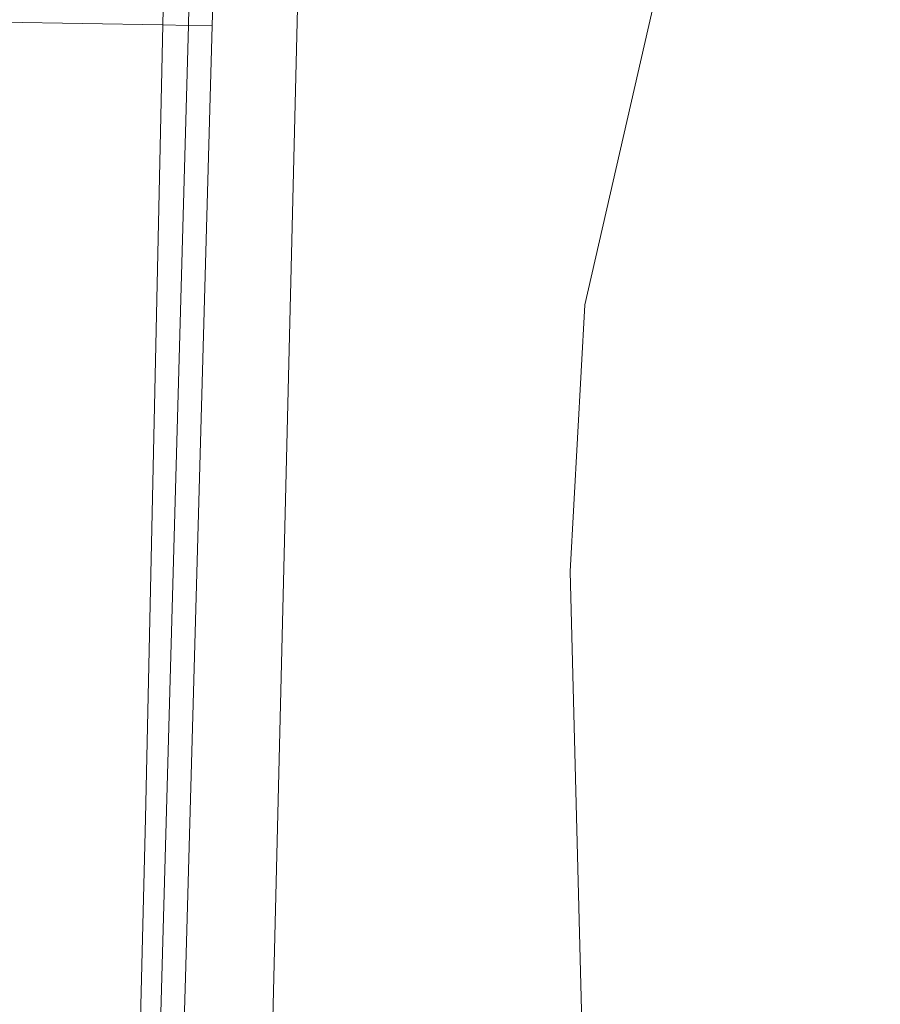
# Model space of a CAD drawing. Header units: metres. Extents: x 250001 to 257773, y 598992 to 609118.
# Tile 456 of 656: x 253868 to 253984, y 603579 to 603712. Entities that reach past the tile are written whole.
import ezdxf
from ezdxf.lldxf.tags import DXFTag

# ---------------------------------------------------------------- set-up
doc = ezdxf.new("R2010")
doc.units = ezdxf.units.M
for name, color, linetype, lineweight in [('B-WE-KG-GRENS_PERCEEL-G', 150, 'KG-PERCEEL', 18), ('B-WE-OG-WATER-GV', 252, 'Continuous', 18), ('B-WE-VH-VERHARDING_GESLOTEN-GV', 252, 'Continuous', 18), ('B-WE-VH-VERHARDING_HALFVERHARDING-GV', 252, 'Continuous', 18), ('B-WE-VH-VERHARDING_OPEN-GV', 252, 'Continuous', 18), ('X-XX-AL-REFERENTIE-G', 7, 'Continuous', 18)]:
    doc.layers.add(name, color=color, linetype=linetype, lineweight=lineweight)
doc.styles.get("Standard").update_dxf_attribs({"font": 'NLCS-ISO.ttf'})
tags = doc.linetypes.add('KG-PERCEEL', pattern='A,5.5,-2,["P",Standard,S=1.8,R=0,X=-0.5,Y=-0.9],-2,5.5,-2,[5,NLCS.SHX,S=0.75,R=0,X=0,Y=0],-2', length=19).pattern_tags.tags
tags[6] = DXFTag(74, 10)

# ---------------------------------------------------------------- blocks, each defined once
blk = doc.blocks.new('BS2021-132-Xref-KAD-20210617')
at = {"layer": 'B-WE-KG-GRENS_PERCEEL-G', "flags": 128}
for points in [[(253898.42, 603436.4), (253898.6, 603443.77), (253910.9, 603947.4)], [(253947.19, 603436.4), (253942, 603637), (253944, 603673), (253955, 603721), (253966, 603728), (253988, 603713), (254005, 603598), (254096, 603455), (254122.04, 603436.4)]]:
    blk.add_lwpolyline(points, dxfattribs=at)
blk = doc.blocks.new('BS2021-132-Xref-BGT-GRIJS-20210617-aangepast')
at = {"layer": 'B-WE-OG-WATER-GV', "flags": 128}
blk.add_lwpolyline([(253901.264, 603982.888), (253893.65, 603710.709), (253890.054, 603582.125), (253885.915, 603444.488), (254551.903, 603439.365)], dxfattribs=at)
at = {"layer": 'B-WE-VH-VERHARDING_GESLOTEN-GV', "flags": 128}
for points in [[(253865.307, 603711.672), (253865.29, 603711.186), (253886.974, 603710.821), (253887.435, 603731.995)], [(253881.671, 603484.497), (253884.643, 603603.655), (253886.974, 603710.821), (253865.29, 603711.186), (253863.506, 603661.11), (253863.062, 603637.522), (253862.591, 603613.036), (253862.167, 603600.226), (253861.75, 603587.44), (253861.696, 603583.763), (253860.696, 603583.788), (253860.684, 603582.956), (253860.673, 603582.175), (253860.655, 603580.956), (253860.626, 603578.956), (253860.598, 603577.093)]]:
    blk.add_lwpolyline(points, dxfattribs=at)
at = {"layer": 'B-WE-VH-VERHARDING_HALFVERHARDING-GV', "flags": 128}
for points in [[(253901.264, 603982.888), (253901.41, 603983.718), (253901.628, 603984.532), (253901.919, 603985.323), (253902.278, 603986.085), (253902.704, 603986.813), (253903.193, 603987.499), (253903.74, 603988.14), (253904.343, 603988.729), (253904.996, 603989.262), (253905.693, 603989.736), (253906.43, 603990.145), (253907.2, 603990.487), (253907.997, 603990.76), (253908.816, 603990.96), (253909.649, 603991.088), (253910.49, 603991.14), (253904.59, 603992.88), (253898.361, 603994.454), (253897.371, 603994.704), (253894.161, 603850.818), (253890.834, 603731.91), (253890.45, 603710.763), (253893.65, 603710.709)], [(253890.054, 603582.125), (253893.65, 603710.709), (253890.45, 603710.763), (253886.855, 603582.221), (253886.855, 603582.214), (253883.059, 603444.529), (253885.915, 603444.488)]]:
    blk.add_lwpolyline(points, close=True, dxfattribs=at)
at = {"layer": 'B-WE-VH-VERHARDING_OPEN-GV', "flags": 128}
blk.add_lwpolyline([(253887.435, 603731.995), (253886.974, 603710.821), (253890.45, 603710.763), (253890.834, 603731.91)], dxfattribs=at)
blk.add_lwpolyline([(253886.855, 603582.214), (253886.855, 603582.221), (253890.45, 603710.763), (253886.974, 603710.821), (253884.643, 603603.655), (253881.671, 603484.497), (253881.644, 603483.407), (253880.671, 603444.563), (253883.059, 603444.529)], close=True, dxfattribs=at)

msp = doc.modelspace()

# ---------------------------------------------------------------- block references
at = {"layer": 'X-XX-AL-REFERENTIE-G'}
for name in ['BS2021-132-Xref-BGT-GRIJS-20210617-aangepast', 'BS2021-132-Xref-KAD-20210617']:
    msp.add_blockref(name, (0, 0), dxfattribs=at)

doc.saveas('drawing.dxf')
